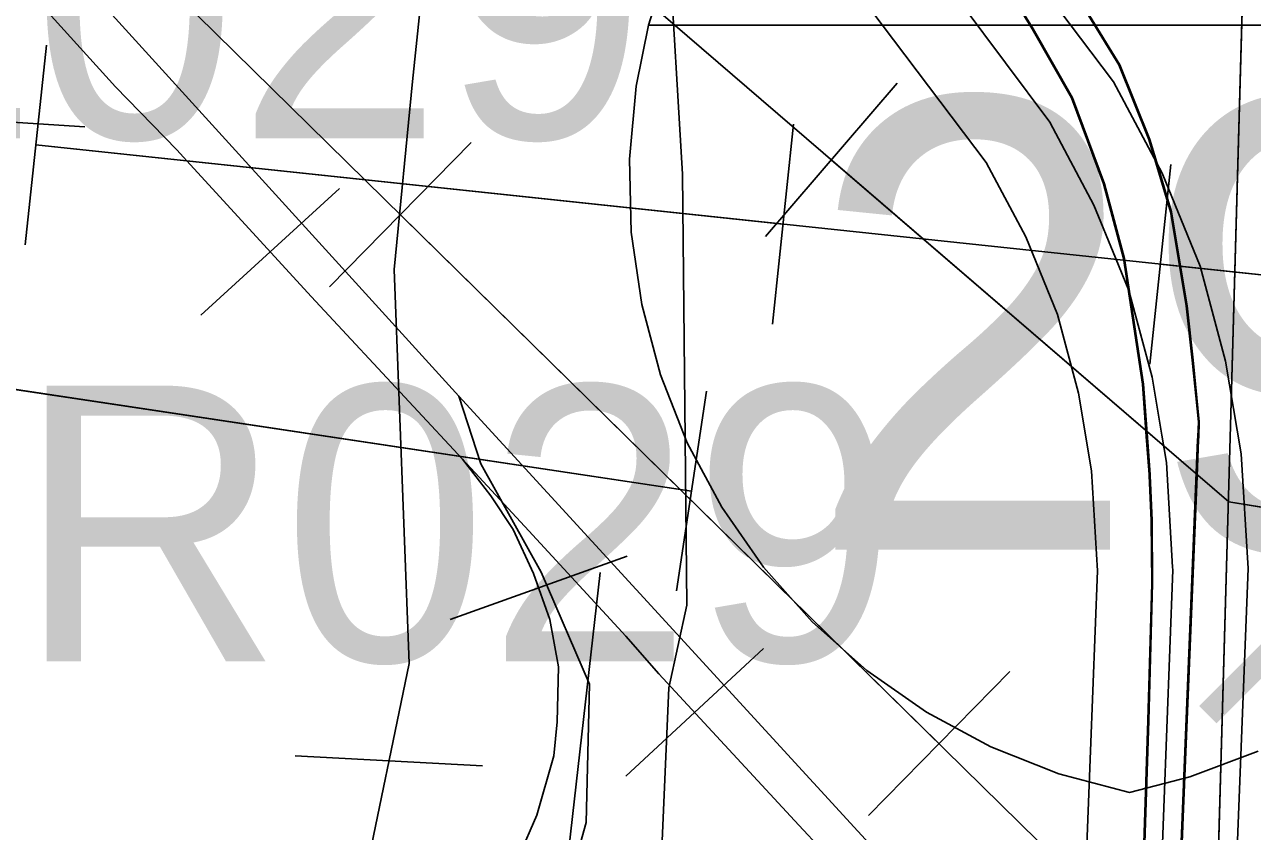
# Model space of a CAD drawing. Extents: x -132.8 to -73.3, y -60 to -26.
# Drawn here: x -121.482 to -120.9917, y -52.9582 to -52.6361 of the extents above; entities that cross this region are included whole.
import ezdxf

# ---------------------------------------------------------------- set-up
doc = ezdxf.new("R2010")
doc.units = 0
for name, color, linetype in [('tdCoDivCarto', 7, 'Continuous'), ('tdCoHydroRiver', 7, 'Continuous'), ('tdCoInt', 7, 'Continuous'), ('tdCoIntCL', 7, 'Continuous'), ('tdCoIntRte', 7, 'Continuous'), ('tdCoPipe', 7, 'Continuous'), ('tdCoPrimary', 7, 'Continuous'), ('tdCoRRCL', 7, 'Continuous'), ('tdCoSectLine', 7, 'Continuous'), ('tdCoShieldInt', 7, 'Continuous'), ('tdCoStrucPriMaintName', 7, 'Continuous'), ('tdCoTwpBndryShd', 7, 'Continuous'), ('tdStHwyIntRefPost1', 7, 'Continuous')]:
    doc.layers.add(name, color=color, linetype=linetype)

msp = doc.modelspace()

# ---------------------------------------------------------------- linework, layer by layer
at = {"layer": 'tdCoDivCarto'}
for p, q in [((-121.10569, -52.59493), (-121.07931, -52.63776)), ((-121.0447, -52.65216), (-121.06892, -52.61261)), ((-121.07931, -52.63776), (-121.06353, -52.66538)), ((-121.03267, -52.68199), (-121.0447, -52.65216)), ((-121.06353, -52.66538), (-121.05077, -52.6997)), ((-121.02993, -52.69113), (-121.03267, -52.68199)), ((-121.02401, -52.71086), (-121.02993, -52.69113)), ((-121.05077, -52.6997), (-121.04691, -52.71403)), ((-121.04691, -52.71403), (-121.04276, -52.72947)), ((-121.01775, -52.74839), (-121.02401, -52.71086)), ((-121.04276, -52.72947), (-121.03525, -52.77967)), ((-121.01535, -52.77005), (-121.01775, -52.74839)), ((-121.01294, -52.79459), (-121.01535, -52.77005)), ((-121.03525, -52.77967), (-121.03354, -52.80277)), ((-121.01324, -52.80185), (-121.01294, -52.79459)), ((-121.03354, -52.80277), (-121.03255, -52.81603)), ((-121.03354, -52.80277), (-121.03255, -52.81603)), ((-121.01382, -52.81629), (-121.01324, -52.80185)), ((-121.01382, -52.81629), (-121.01324, -52.80185)), ((-121.03255, -52.81603), (-121.03181, -52.83403)), ((-121.01921, -52.94909), (-121.01382, -52.81629)), ((-121.01921, -52.94909), (-121.01382, -52.81629)), ((-121.03181, -52.83403), (-121.03157, -52.85919)), ((-121.03157, -52.85919), (-121.03304, -52.91393)), ((-121.03304, -52.91393), (-121.03699, -53.03206)), ((-121.02228, -53.02482), (-121.01921, -52.94909))]:
    msp.add_line(p, q, dxfattribs=at)
for points in [[(-121.30067, -52.33477), (-121.28052, -52.36157), (-121.23709, -52.42131), (-121.1416, -52.54679), (-121.10569, -52.59493), (-121.07931, -52.63776), (-121.06353, -52.66538), (-121.05077, -52.6997), (-121.04276, -52.72947), (-121.03525, -52.77967), (-121.03371, -52.80045)], [(-121.30067, -52.33477), (-121.28052, -52.36157), (-121.23709, -52.42131), (-121.1416, -52.54679), (-121.10569, -52.59493), (-121.07931, -52.63776), (-121.06353, -52.66538), (-121.05077, -52.6997), (-121.04276, -52.72947), (-121.03525, -52.77967), (-121.03371, -52.80045)], [(-121.30067, -52.33477), (-121.28052, -52.36157), (-121.23709, -52.42131), (-121.1416, -52.54679), (-121.10569, -52.59493), (-121.07931, -52.63776), (-121.06353, -52.66538), (-121.05077, -52.6997), (-121.04691, -52.71403)], [(-121.01318, -52.80059), (-121.01294, -52.79459), (-121.01535, -52.77005), (-121.01775, -52.74839), (-121.02401, -52.71086), (-121.03267, -52.68199), (-121.0447, -52.65216), (-121.06892, -52.61261), (-121.09833, -52.56629), (-121.20476, -52.42706), (-121.22895, -52.3953)], [(-121.01318, -52.80059), (-121.01294, -52.79459), (-121.01535, -52.77005), (-121.01775, -52.74839), (-121.02401, -52.71086), (-121.03267, -52.68199), (-121.0447, -52.65216), (-121.06892, -52.61261), (-121.09833, -52.56629), (-121.20476, -52.42706), (-121.22895, -52.3953)], [(-121.02993, -52.69113), (-121.03267, -52.68199), (-121.0447, -52.65216), (-121.06892, -52.61261), (-121.09833, -52.56629), (-121.20476, -52.42706), (-121.22895, -52.3953)], [(-121.01324, -52.80185), (-121.01294, -52.79459), (-121.01535, -52.77005), (-121.01775, -52.74839), (-121.02401, -52.71086), (-121.02993, -52.69113)], [(-121.04691, -52.71403), (-121.04276, -52.72947), (-121.03525, -52.77967), (-121.03354, -52.80277)], [(-121.03371, -52.80045), (-121.03354, -52.80277)], [(-121.03371, -52.80045), (-121.03354, -52.80277)], [(-121.03354, -52.80277), (-121.03258, -52.81567)], [(-121.03354, -52.80277), (-121.03258, -52.81567)], [(-121.01921, -52.94909), (-121.01324, -52.80185)], [(-121.01382, -52.81629), (-121.01324, -52.80185)], [(-121.01324, -52.80185), (-121.01318, -52.80059)], [(-121.01324, -52.80185), (-121.01318, -52.80059)], [(-121.03255, -52.81603), (-121.03181, -52.83403), (-121.03157, -52.85919), (-121.03304, -52.91393), (-121.03699, -53.03206), (-121.0383, -53.0688)], [(-121.03255, -52.81603), (-121.03181, -52.83403), (-121.03157, -52.85919), (-121.03304, -52.91393), (-121.03699, -53.03206), (-121.0383, -53.0688)], [(-121.03255, -52.81603), (-121.03181, -52.83403), (-121.03157, -52.85919), (-121.03304, -52.91393), (-121.03699, -53.03206), (-121.0383, -53.0688)], [(-121.03258, -52.81567), (-121.03255, -52.81603)], [(-121.03258, -52.81567), (-121.03255, -52.81603)], [(-121.01921, -52.94909), (-121.01382, -52.81629)], [(-121.02539, -53.10894), (-121.02228, -53.02482), (-121.01921, -52.94909)], [(-121.02539, -53.10894), (-121.02228, -53.02482), (-121.01921, -52.94909)], [(-121.02539, -53.10894), (-121.02228, -53.02482), (-121.01921, -52.94909)]]:
    msp.add_lwpolyline(points, dxfattribs=at)
at = {"layer": 'tdCoHydroRiver'}
msp.add_lwpolyline([(-121.22469, -52.60415), (-121.21926, -52.6958), (-121.21756, -52.86784), (-121.22476, -52.90077), (-121.22896, -52.99849), (-121.23429, -53.02043), (-121.24098, -53.03445), (-121.48982, -53.42534)], dxfattribs=at)
at = {"layer": 'tdCoInt'}
for points in [[(-121.0437, -54.22753), (-121.01044, -53.28743), (-120.99348, -52.85325), (-120.99624, -52.80748), (-121.00242, -52.7704), (-121.01259, -52.73257), (-121.02781, -52.69535), (-121.04715, -52.65895), (-121.42997, -52.15232)], [(-121.10315, -54.21139), (-121.0704, -53.28521), (-121.05355, -52.85415), (-121.05595, -52.81423), (-121.06113, -52.78315), (-121.06955, -52.75179), (-121.08221, -52.72085), (-121.09798, -52.69116), (-121.47262, -52.19536)]]:
    msp.add_lwpolyline(points, dxfattribs=at)
at = {"layer": 'tdCoIntCL'}
msp.add_lwpolyline([(-121.04104, -53.29303), (-121.03435, -53.13559), (-121.03326, -53.10867), (-121.03251, -53.09119), (-121.03189, -53.07618), (-121.02716, -52.94878), (-121.02351, -52.85371), (-121.02358, -52.85261), (-121.02609, -52.81085), (-121.0279, -52.8), (-121.03177, -52.77677), (-121.04107, -52.74218), (-121.04636, -52.72925), (-121.05501, -52.7081), (-121.07257, -52.67505), (-121.12575, -52.6038), (-121.1985, -52.508), (-121.29295, -52.38365), (-121.31746, -52.35092)], dxfattribs=at)
at = {"layer": 'tdCoIntRte'}
for points in [[(-121.10607, -52.59493), (-121.07969, -52.63776), (-121.06391, -52.66538), (-121.05115, -52.6997), (-121.04314, -52.72947), (-121.03563, -52.77967), (-121.03409, -52.80045), (-121.03296, -52.81567), (-121.03293, -52.81603), (-121.03219, -52.83403), (-121.03194, -52.85919), (-121.03342, -52.91393), (-121.03737, -53.03206), (-121.03868, -53.0688), (-121.0392, -53.08333), (-121.0407, -53.12524), (-121.0423, -53.17016), (-121.04625, -53.23773), (-121.04945, -53.3339)], [(-121.10607, -52.59493), (-121.07969, -52.63776), (-121.06391, -52.66538), (-121.05115, -52.6997), (-121.04314, -52.72947), (-121.03563, -52.77967), (-121.03409, -52.80045), (-121.03391, -52.80277), (-121.03296, -52.81567), (-121.03293, -52.81603), (-121.03219, -52.83403), (-121.03194, -52.85919), (-121.03342, -52.91393), (-121.03737, -53.03206), (-121.03868, -53.0688), (-121.0392, -53.08333), (-121.0407, -53.12524), (-121.0423, -53.17016), (-121.04625, -53.23773), (-121.04945, -53.3339)], [(-121.03319, -53.29329), (-121.03227, -53.26526), (-121.02734, -53.15133), (-121.02577, -53.10894), (-121.02431, -53.0695), (-121.02341, -53.04533), (-121.02265, -53.02482), (-121.01958, -52.94909), (-121.01356, -52.80059), (-121.01332, -52.79459), (-121.01573, -52.77005), (-121.01813, -52.74839), (-121.02439, -52.71086), (-121.03305, -52.68199), (-121.04508, -52.65216), (-121.0693, -52.61261)], [(-121.03319, -53.29329), (-121.03227, -53.26526), (-121.02734, -53.15133), (-121.02577, -53.10894), (-121.02431, -53.0695), (-121.02341, -53.04533), (-121.02265, -53.02482), (-121.01958, -52.94909), (-121.01362, -52.80185), (-121.01356, -52.80059), (-121.01332, -52.79459), (-121.01573, -52.77005), (-121.01813, -52.74839), (-121.02439, -52.71086), (-121.03305, -52.68199), (-121.04508, -52.65216), (-121.0693, -52.61261)]]:
    msp.add_lwpolyline(points, dxfattribs=at)
at = {"layer": 'tdCoPipe'}
for p, q in [((-121.48174, -52.724), (-121.47328, -52.64428)), ((-121.13356, -52.65949), (-121.18618, -52.72065)), ((-121.45798, -52.67693), (-121.53848, -52.67165)), ((-121.18342, -52.75566), (-121.17494, -52.6758)), ((-121.30366, -52.6832), (-121.36019, -52.74076)), ((-121.03275, -52.77165), (-121.02429, -52.69193)), ((-121.20974, -52.78244), (-121.22171, -52.86207)), ((-121.08865, -52.89435), (-121.14507, -52.9518))]:
    msp.add_line(p, q, dxfattribs=at)
for points in [[(-119.79665, -53.49603), (-120.03098, -53.27088), (-120.31929, -53.03672), (-120.68529, -52.8785), (-121.0012, -52.82656), (-121.49047, -52.40565), (-121.39982, -51.55717), (-121.23691, -50.91275), (-120.91445, -50.41851), (-120.40095, -49.58835), (-120.25565, -49.23166), (-120.19476, -48.57334), (-120.22335, -47.97882), (-119.95841, -47.76157), (-119.94709, -47.38436)], [(-120.61806, -56.76184), (-120.51445, -55.55397), (-120.47938, -54.46793), (-120.46129, -53.94778), (-120.48621, -53.68107), (-120.63143, -53.41199), (-120.92646, -53.11014), (-121.6016, -52.44716), (-122.18422, -51.8754), (-122.8311, -51.72155), (-122.92518, -51.60843), (-123.07575, -51.61539), (-123.31203, -51.59481), (-123.55845, -51.16678), (-124.03386, -51.16929), (-124.73918, -50.72024), (-125.02763, -50.49401), (-125.29, -50.16499), (-125.83101, -49.41527)], [(-121.21573, -52.82232), (-121.68772, -52.7514), (-122.34953, -52.53964), (-122.86529, -52.34666), (-123.37271, -52.03464), (-123.83895, -51.66782), (-124.34957, -51.21071), (-124.84078, -50.78776), (-125.10644, -50.52423), (-125.44118, -50.10041), (-125.63639, -49.82438), (-125.73894, -49.63164), (-125.77869, -49.50967)], [(-121.4775, -52.68407), (-120.85874, -52.74974), (-120.85874, -55.13251), (-120.67124, -55.32952), (-120.72749, -56.13628), (-120.78374, -56.60533)], [(-121.4775, -52.68407), (-121.17918, -52.71574)], [(-120.91037, -52.84149), (-121.0012, -52.82656), (-121.15987, -52.69006)], [(-121.11691, -52.92312), (-121.33192, -52.71198)], [(-121.02851, -52.73172), (-120.85874, -52.74974), (-120.85874, -52.87902)], [(-121.21573, -52.82232), (-121.51374, -52.77754)]]:
    msp.add_lwpolyline(points, dxfattribs=at)
at = {"layer": 'tdCoPrimary'}
for p, q in [((-121.03354, -52.80277), (-121.03255, -52.81603)), ((-121.03354, -52.80277), (-121.03255, -52.81603)), ((-121.01382, -52.81629), (-121.01324, -52.80185)), ((-121.01382, -52.81629), (-121.01324, -52.80185)), ((-121.01921, -52.94909), (-121.01382, -52.81629)), ((-121.01921, -52.94909), (-121.01382, -52.81629))]:
    msp.add_line(p, q, dxfattribs=at)
for points in [[(-121.03281, -53.29329), (-121.03189, -53.26526), (-121.02696, -53.15133), (-121.02539, -53.10894), (-121.02228, -53.02482), (-121.01921, -52.94909), (-121.01382, -52.81629), (-121.01324, -52.80185), (-121.01294, -52.79459), (-121.01535, -52.77005), (-121.01775, -52.74839), (-121.02401, -52.71086), (-121.02993, -52.69113), (-121.03267, -52.68199), (-121.0447, -52.65216), (-121.06892, -52.61261), (-121.09833, -52.56629), (-121.20476, -52.42706), (-121.22895, -52.3953), (-121.28412, -52.32282)], [(-121.30067, -52.33477), (-121.28052, -52.36157), (-121.23709, -52.42131), (-121.1416, -52.54679), (-121.10569, -52.59493), (-121.07931, -52.63776), (-121.06353, -52.66538), (-121.05077, -52.6997), (-121.04691, -52.71403)], [(-121.30067, -52.33477), (-121.28052, -52.36157), (-121.23709, -52.42131), (-121.1416, -52.54679), (-121.10569, -52.59493), (-121.07931, -52.63776), (-121.06353, -52.66538), (-121.05077, -52.6997), (-121.04691, -52.71403)], [(-121.02993, -52.69113), (-121.03267, -52.68199), (-121.0447, -52.65216), (-121.06892, -52.61261), (-121.09833, -52.56629), (-121.20476, -52.42706), (-121.22895, -52.3953)], [(-121.02993, -52.69113), (-121.03267, -52.68199), (-121.0447, -52.65216), (-121.06892, -52.61261), (-121.09833, -52.56629), (-121.20476, -52.42706), (-121.22895, -52.3953)], [(-121.23709, -52.42131), (-121.1416, -52.54679), (-121.10569, -52.59493), (-121.07931, -52.63776), (-121.06353, -52.66538), (-121.05077, -52.6997), (-121.04691, -52.71403), (-121.04276, -52.72947), (-121.03525, -52.77967), (-121.03354, -52.80277), (-121.03255, -52.81603), (-121.03181, -52.83403), (-121.03157, -52.85919), (-121.03304, -52.91393), (-121.03699, -53.03206), (-121.0383, -53.0688), (-121.03882, -53.08333), (-121.04032, -53.12524), (-121.04192, -53.17016), (-121.04587, -53.23773), (-121.04907, -53.3339)], [(-121.01324, -52.80185), (-121.01294, -52.79459), (-121.01535, -52.77005), (-121.01775, -52.74839), (-121.02401, -52.71086), (-121.02993, -52.69113)], [(-121.01324, -52.80185), (-121.01294, -52.79459), (-121.01535, -52.77005), (-121.01775, -52.74839), (-121.02401, -52.71086), (-121.02993, -52.69113)], [(-121.04691, -52.71403), (-121.04276, -52.72947), (-121.03525, -52.77967), (-121.03354, -52.80277)], [(-121.04691, -52.71403), (-121.04276, -52.72947), (-121.03525, -52.77967), (-121.03354, -52.80277)], [(-121.03255, -52.81603), (-121.03181, -52.83403), (-121.03157, -52.85919), (-121.03304, -52.91393), (-121.03699, -53.03206), (-121.0383, -53.0688)], [(-121.03255, -52.81603), (-121.03181, -52.83403), (-121.03157, -52.85919), (-121.03304, -52.91393), (-121.03699, -53.03206), (-121.0383, -53.0688)], [(-121.02539, -53.10894), (-121.02228, -53.02482), (-121.01921, -52.94909)], [(-121.02539, -53.10894), (-121.02228, -53.02482), (-121.01921, -52.94909)]]:
    msp.add_lwpolyline(points, dxfattribs=at)
at = {"layer": 'tdCoRRCL'}
for p, q in [((-121.35625, -52.70151), (-121.41159, -52.75213)), ((-121.24143, -52.84829), (-121.31206, -52.87351)), ((-121.18691, -52.88515), (-121.24198, -52.93606)), ((-121.29912, -52.93199), (-121.37401, -52.92801))]:
    msp.add_line(p, q, dxfattribs=at)
for points in [[(-122.38964, -50.79211), (-122.39331, -51.16089), (-122.39601, -51.32491), (-122.39906, -51.5993), (-122.37803, -51.6646), (-122.36748, -51.68381), (-122.3147, -51.77828), (-121.68003, -52.37867), (-121.47894, -52.59694), (-121.30862, -52.78442), (-121.04309, -53.07379), (-120.98184, -53.1464), (-120.58277, -53.58127), (-120.53957, -53.68022), (-120.51496, -53.82602), (-120.57299, -55.08517), (-120.57299, -55.08517)], [(-121.39821, -53.13692), (-121.37081, -53.04949), (-121.35796, -53.0217), (-121.34673, -52.97923), (-121.32844, -52.89113), (-121.33442, -52.73382), (-121.32713, -52.65883), (-121.30898, -52.48595), (-121.2968, -52.37382), (-121.29543, -52.28086), (-121.31013, -52.16979), (-121.3355, -51.98105), (-121.36432, -51.8342), (-121.3937, -51.76193), (-121.43411, -51.69321)], [(-121.4816, -52.6211), (-121.44568, -52.66097), (-121.42118, -52.6861), (-121.41716, -52.69049), (-121.3676, -52.74465), (-121.32669, -52.78847), (-121.30708, -52.80959), (-121.28059, -52.8381), (-121.24197, -52.88025), (-121.22868, -52.8952), (-121.17282, -52.95563), (-121.13607, -52.99509), (-121.12672, -53.00485), (-121.08706, -53.04949), (-121.03432, -53.10618), (-121.03046, -53.11067), (-121.01397, -53.12985), (-120.96496, -53.18426), (-120.9228, -53.22683), (-120.88148, -53.27376)], [(-120.88148, -53.27376), (-120.9228, -53.22683), (-120.96496, -53.18426), (-121.01397, -53.12985), (-121.03046, -53.11067), (-121.03432, -53.10618), (-121.08706, -53.04949), (-121.12672, -53.00485), (-121.13607, -52.99509), (-121.17282, -52.95563), (-121.22868, -52.8952), (-121.24197, -52.88025), (-121.28059, -52.8381), (-121.30708, -52.80959), (-121.32669, -52.78847), (-121.3676, -52.74465), (-121.41716, -52.69049), (-121.42118, -52.6861), (-121.44568, -52.66097), (-121.4816, -52.6211)], [(-121.30862, -52.78442), (-121.29986, -52.81147), (-121.27573, -52.8547), (-121.25637, -52.89939), (-121.25781, -52.95457), (-121.27523, -53.01722), (-121.35261, -53.13984), (-121.4577, -53.29645), (-121.49401, -53.35703), (-121.53496, -53.41434), (-121.56483, -53.47036), (-121.58653, -53.51554), (-121.58339, -53.57716), (-121.5974, -54.11482), (-121.61302, -54.35109), (-121.62218, -54.39976)], [(-121.3648, -53.0819), (-121.31654, -53.01298), (-121.28456, -52.96789), (-121.27748, -52.95163), (-121.27067, -52.92804), (-121.26936, -52.91441), (-121.26883, -52.89239), (-121.27224, -52.87352), (-121.27879, -52.85517), (-121.28692, -52.8376), (-121.29583, -52.82423), (-121.30708, -52.80959)], [(-121.3648, -53.0819), (-121.31654, -53.01298), (-121.28456, -52.96789), (-121.27748, -52.95163), (-121.27067, -52.92804), (-121.26936, -52.91441), (-121.26883, -52.89239), (-121.27224, -52.87352), (-121.27879, -52.85517), (-121.28692, -52.8376), (-121.29583, -52.82423), (-121.30708, -52.80959)], [(-121.83143, -54.94319), (-121.69715, -54.73973), (-121.66262, -54.58233), (-121.63961, -54.32897), (-121.58973, -53.73394), (-121.57055, -53.50744), (-121.53372, -53.43182), (-121.27131, -53.02374), (-121.25212, -52.85483)]]:
    msp.add_lwpolyline(points, dxfattribs=at)
at = {"layer": 'tdCoSectLine'}
msp.add_lwpolyline([(-121.01456, -53.29268), (-121.01115, -53.1722), (-121.00063, -52.80087), (-120.98644, -52.29987)], dxfattribs=at)
at = {"layer": 'tdCoShieldInt'}
msp.add_line((-121.22968, -52.63632), (-120.85229, -52.63632), dxfattribs=at)
msp.add_lwpolyline([(-121.23288, -52.63632), (-121.22404, -52.60853), (-121.21202, -52.58196), (-121.19699, -52.55697), (-121.18679, -52.5431), (-121.15845, -52.54998), (-121.1295, -52.55351), (-121.10033, -52.55364), (-121.07135, -52.55036), (-121.04086, -52.5431), (-121.01252, -52.54998), (-120.98357, -52.55351), (-120.9544, -52.55364), (-120.92543, -52.55036), (-120.89493, -52.5431), (-120.87821, -52.567), (-120.86439, -52.59268), (-120.85366, -52.61979), (-120.84883, -52.63632)], close=True, dxfattribs=at)
for points in [[(-120.98947, -52.92617), (-121.01676, -52.93642), (-121.04086, -52.94261), (-121.06904, -52.93511), (-121.09616, -52.92439), (-121.12184, -52.91057), (-121.14574, -52.89386), (-121.16753, -52.87447), (-121.1869, -52.85267), (-121.2036, -52.82877), (-121.2174, -52.80308), (-121.22812, -52.77595), (-121.23559, -52.74776), (-121.23973, -52.71889), (-121.24047, -52.68974), (-121.23781, -52.6607), (-121.23288, -52.63632), (-121.22404, -52.60853)], [(-120.98947, -52.92617), (-121.01676, -52.93642), (-121.04086, -52.94261), (-121.06904, -52.93511), (-121.09616, -52.92439), (-121.12184, -52.91057), (-121.14574, -52.89386), (-121.16753, -52.87447), (-121.1869, -52.85267), (-121.2036, -52.82877), (-121.2174, -52.80308), (-121.22812, -52.77595), (-121.23559, -52.74776), (-121.23973, -52.71889), (-121.24047, -52.68974), (-121.23781, -52.6607), (-121.23288, -52.63632), (-120.84883, -52.63632)]]:
    msp.add_lwpolyline(points, dxfattribs=at)
at = {"layer": 'tdCoTwpBndryShd'}
msp.add_lwpolyline([(-122.06359, -55.27827), (-122.03223, -55.27864), (-121.07675, -55.30969), (-121.05003, -54.29547), (-121.01456, -53.29268), (-121.01115, -53.1722), (-121.00063, -52.80087), (-120.98644, -52.29987), (-120.95707, -51.30108), (-120.93809, -50.82388), (-120.91911, -50.34667), (-120.89993, -49.84653), (-120.88076, -49.34639), (-120.88334, -48.34969), (-120.84389, -47.35854), (-120.84385, -47.34845), (-120.82083, -46.35535), (-120.79273, -45.36236), (-120.75071, -44.39009)], dxfattribs=at)

# ---------------------------------------------------------------- texts
at = {"layer": 'tdCoShieldInt'}
msp.add_text('29', height=0.18, dxfattribs=at).set_placement((-121.17034, -52.84563))
at = {"layer": 'tdCoStrucPriMaintName'}
for s, p in [('78475L029', (-121.96976, -52.6815)), ('78475L029', (-121.96976, -52.6815)), ('78475L029', (-121.96976, -52.6815)), ('78475R029', (-121.89426, -52.89022)), ('78475R029', (-121.89426, -52.89022)), ('78475R029', (-121.89426, -52.89022))]:
    msp.add_text(s, height=0.11, dxfattribs=at).set_placement(p)
at = {"layer": 'tdStHwyIntRefPost1'}
msp.add_text('‒‒47', height=0.1, rotation=45, dxfattribs=at).set_placement((-120.98346, -52.93763))

doc.saveas('drawing.dxf')
